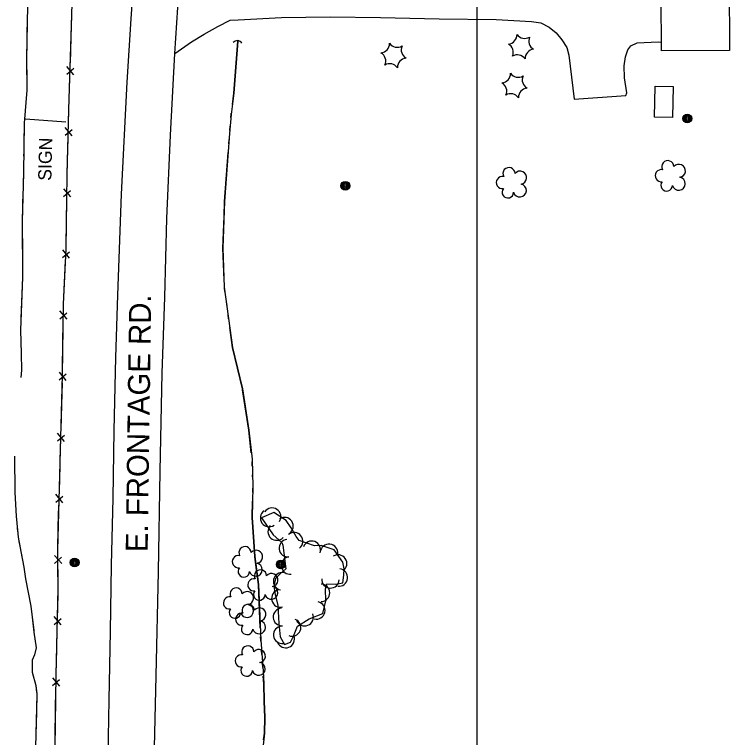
# Model space of a CAD drawing. Extents: x 591954 to 597000, y 198576 to 213500.
# Drawn here: x 594289.4 to 594615, y 212566.3 to 212895.7 of the extents above; entities that cross this region are included whole.
import ezdxf

# ---------------------------------------------------------------- set-up
doc = ezdxf.new("R2010")
doc.units = 0
for name, color, linetype in [('1', 7, 'Continuous'), ('Level 10', 7, 'Continuous'), ('Level 11', 7, 'Continuous'), ('Level 12', 7, 'Continuous'), ('Level 14', 7, 'Continuous'), ('Level 15', 7, 'Continuous'), ('Level 17', 7, 'Continuous'), ('Level 18', 7, 'Continuous'), ('Level 19', 7, 'Continuous')]:
    doc.layers.add(name, color=color, linetype=linetype)

msp = doc.modelspace()

# ---------------------------------------------------------------- linework, layer by layer
at = {"layer": 'Level 10'}
msp.add_line((594500, 212000), (594500, 213500), dxfattribs=at)
at = {"layer": 'Level 11'}
for points in [[(594378.64, 213190.65), (594374.11, 213157.53), (594365.53, 213096.55), (594360.02, 213058.2), (594354.62, 213017.52), (594350.96, 212986.23), (594346.53, 212946.13), (594344.24, 212920.46), (594342.36, 212893.74), (594340.54, 212864.81), (594338.04, 212813.91), (594336.24, 212767.88), (594335.35, 212739.38), (594334.66, 212706.17), (594334.2, 212675.32), (594333.43, 212644.85), (594332.94, 212614.64), (594332.35, 212583.55), (594331.7, 212549.5)], [(594362.43, 212877.97), (594365.66, 212927.01)], [(594347.47, 212273.72), (594348.79, 212331.61), (594349.43, 212369.54), (594350.01, 212402.75), (594350.83, 212446.78), (594351.56, 212483.63), (594352.14, 212522.81), (594353.03, 212555.28), (594353.92, 212594.47), (594354.97, 212641.76), (594355.79, 212687.74), (594356.7, 212732.31), (594357.86, 212766.93), (594358.83, 212802.79), (594360.44, 212840.73), (594362.43, 212877.97)]]:
    msp.add_lwpolyline(points, dxfattribs=at)
at = {"layer": 'Level 12'}
for points in [[(594572.64, 212903.8), (594572.35, 212955.27), (594605.83, 212955.46), (594606.09, 212910.35), (594614.81, 212910.4), (594614.99, 212879.34), (594584.06, 212879.17), (594583.91, 212903.86), (594572.64, 212903.8)], [(594580.83, 212848.87), (594581.13, 212863.02), (594589.33, 212862.85), (594589.04, 212848.7), (594580.83, 212848.87)]]:
    msp.add_lwpolyline(points, dxfattribs=at)
at = {"layer": 'Level 14'}
msp.add_lwpolyline([(594312.82, 212846.6), (594294.38, 212847.99)], dxfattribs=at)
for centre, radius in [((594595.74, 212848.33), 2.02), ((594595.74, 212848.34), 1.52), ((594595.75, 212848.3), 1.01), ((594595.75, 212848.31), 0.502), ((594440.06, 212817.67), 2.02), ((594440.05, 212817.68), 1.52), ((594440.06, 212817.65), 1.01), ((594440.06, 212817.66), 0.502), ((594316.77, 212646.07), 2.02), ((594316.77, 212646.08), 1.52), ((594316.77, 212646.04), 1.01), ((594316.78, 212646.05), 0.502), ((594410.68, 212645.17), 2.02), ((594410.67, 212645.18), 1.52), ((594410.68, 212645.14), 1.01), ((594410.68, 212645.15), 0.502)]:
    msp.add_circle(centre, radius, dxfattribs=at)
at = {"layer": 'Level 15'}
for p, q in [((594316.42, 212868.26), (594313.29, 212872.07)), ((594313.18, 212868.52), (594316.43, 212871.22)), ((594312.4, 212840.67), (594315.64, 212843.38)), ((594315.63, 212840.41), (594312.49, 212844.21)), ((594311.76, 212812.8), (594314.97, 212815.54)), ((594314.99, 212812.58), (594311.81, 212816.34)), ((594311.19, 212784.99), (594314.49, 212787.63)), ((594314.41, 212784.67), (594311.36, 212788.54)), ((594310.08, 212757.11), (594313.28, 212759.86)), ((594313.32, 212756.9), (594310.12, 212760.65)), ((594309.74, 212729.27), (594312.97, 212731.98)), ((594312.98, 212729.02), (594309.82, 212732.81)), ((594308.95, 212701.42), (594312.2, 212704.13)), ((594312.19, 212701.16), (594309.05, 212704.97)), ((594311.41, 212673.31), (594308.28, 212677.12)), ((594308.18, 212673.57), (594311.43, 212676.28)), ((594310.91, 212645.54), (594307.61, 212649.2)), ((594307.67, 212645.66), (594310.79, 212648.5)), ((594310.65, 212617.61), (594307.51, 212621.41)), ((594307.42, 212617.87), (594310.66, 212620.58)), ((594306.75, 212589.99), (594309.96, 212592.75)), ((594309.99, 212589.79), (594306.79, 212593.54))]:
    msp.add_line(p, q, dxfattribs=at)
for points in [[(594302.39, 212272.3), (594303.24, 212301.43), (594303.19, 212340.48), (594304.85, 212393.01), (594305.86, 212447.16), (594306.5, 212496.84), (594307.77, 212550.63), (594308.31, 212594.87), (594309.35, 212634.29), (594309.07, 212651.7), (594311.29, 212731.33), (594311.66, 212763.7), (594312.88, 212788.91), (594313.41, 212822.59), (594314.21, 212852.48), (594315.33, 212890.72), (594316.34, 212920.98), (594318.25, 212945.11), (594321.64, 212984.27), (594321.91, 212985), (594325.95, 213029.25), (594330.27, 213073.36), (594335.22, 213132.11), (594339.68, 213184.24)], [(594315.17, 212885.04), (594315.33, 212890.72), (594315.48, 212894.99)], [(594314.84, 212873.73), (594315.17, 212885.04)], [(594314.35, 212857.19), (594314.64, 212867.15)], [(594314.04, 212845.88), (594314.21, 212852.48), (594314.35, 212857.19)], [(594313.59, 212829.34), (594313.86, 212839.3)], [(594313.34, 212818.02), (594313.41, 212822.59), (594313.59, 212829.34)], [(594313.08, 212801.49), (594313.23, 212811.44)], [(594312.9, 212790.17), (594313.08, 212801.49)], [(594312.14, 212773.65), (594312.62, 212783.59)], [(594311.64, 212762.34), (594311.66, 212763.7), (594312.14, 212773.65)], [(594311.45, 212745.8), (594311.57, 212755.76)], [(594311.33, 212734.48), (594311.45, 212745.8)], [(594310.92, 212717.95), (594311.19, 212727.9)], [(594310.6, 212706.63), (594310.92, 212717.95)], [(594310.14, 212690.1), (594310.42, 212700.05)], [(594309.82, 212678.78), (594310.14, 212690.1)], [(594309.36, 212662.25), (594309.64, 212672.2)], [(594309.08, 212650.93), (594309.07, 212651.7), (594309.36, 212662.25)], [(594309.35, 212634.4), (594309.19, 212644.35)], [(594309.06, 212623.08), (594309.35, 212634.29), (594309.35, 212634.4)], [(594308.62, 212606.54), (594308.88, 212616.5)], [(594308.32, 212595.23), (594308.62, 212606.54)], [(594308.11, 212578.69), (594308.23, 212588.65)], [(594307.98, 212567.37), (594308.11, 212578.69)]]:
    msp.add_lwpolyline(points, dxfattribs=at)
msp.add_arc((594390.89, 212881.28), 2.5, 33.1794, 139.419, dxfattribs=at)
at = {"layer": 'Level 17'}
msp.add_lwpolyline([(594362.43, 212877.97), (594369.99, 212883.26), (594375.84, 212886.72), (594382, 212890.23), (594387.63, 212893.08), (594391.31, 212893.29), (594410.96, 212894.33), (594433.19, 212894.68), (594456.01, 212894.3), (594482.78, 212893.76), (594508.65, 212893.4), (594524.77, 212892.49), (594529.07, 212891.86), (594532.84, 212889.91), (594536.01, 212887.29), (594538.7, 212884.15), (594540.87, 212880.64), (594541.88, 212877.12), (594544.24, 212857.14), (594567.78, 212858.77), (594568.18, 212859.98), (594567.19, 212866.82), (594566.99, 212872.34), (594567.54, 212876.48), (594568.74, 212879.58), (594570.05, 212881.41), (594572.99, 212882.84), (594582.5, 212883.24), (594584.03, 212883.12)], dxfattribs=at)
at = {"layer": 'Level 18'}
msp.add_lwpolyline([(594431.07, 212634.08), (594431.56, 212636.4), (594435.73, 212636.19), (594438.9, 212636.77), (594439.31, 212640.28), (594439.49, 212643.18), (594438.86, 212646.21), (594434.99, 212651.85), (594429.11, 212653.74), (594426, 212653.61), (594419.09, 212656.13), (594417.66, 212657.93), (594415.35, 212661.89), (594413.13, 212665.18), (594407.53, 212668.86), (594401.92, 212666.35), (594407.26, 212658.74), (594411.1, 212655.21), (594411.6, 212654.01), (594412.97, 212643.15), (594410.26, 212640.82), (594408.21, 212638.79), (594407.5, 212635.06), (594408.02, 212631.5), (594409.28, 212626.55), (594409.79, 212618.3), (594410.41, 212612.22), (594412.36, 212608.74), (594415.09, 212609.8), (594416.45, 212612.52), (594418.28, 212617.07), (594423.56, 212620.43), (594429.79, 212622.89), (594431.11, 212628.55), (594431.07, 212634.08)], dxfattribs=at)
for centre, radius, start, end in [((594513.93, 212886.53), 4.3, 275.2113, 0.9762), ((594521.75, 212889.08), 4.3, 215.2113, 300.9762), ((594527.87, 212883.59), 4.3, 155.2113, 240.9762), ((594455.86, 212882.49), 4.3, 275.2113, 0.9762), ((594463.68, 212885.04), 4.3, 215.2113, 300.9762), ((594469.8, 212879.55), 4.3, 155.2113, 240.9762), ((594512.24, 212878.49), 4.3, 335.2113, 60.9762), ((594454.17, 212874.44), 4.3, 335.2113, 60.9762), ((594526.17, 212875.55), 4.3, 95.2113, 180.9762), ((594468.1, 212871.51), 4.3, 95.2113, 180.9762), ((594518.35, 212873), 4.3, 35.2113, 120.9762), ((594460.29, 212868.95), 4.3, 35.2113, 120.9762), ((594510.95, 212868.83), 4.3, 275.2113, 0.9762), ((594518.77, 212871.38), 4.3, 215.2113, 300.9762), ((594524.89, 212865.89), 4.3, 155.2113, 240.9762), ((594509.26, 212860.78), 4.3, 335.2113, 60.9762), ((594523.19, 212857.85), 4.3, 95.2113, 180.9762), ((594515.37, 212855.29), 4.3, 35.2113, 120.9762), ((594586.9, 212826.33), 2.78, 1.3946, 209.1675), ((594514.57, 212823.22), 2.78, 1.3946, 209.1675), ((594591.94, 212824.48), 2.97, 278.4237, 139.6575), ((594519.61, 212821.36), 2.97, 278.4237, 139.6575), ((594583.9, 212822.26), 2.78, 78.0716, 279.0826), ((594511.57, 212819.14), 2.78, 78.0716, 279.0826), ((594586.36, 212817.86), 2.61, 140.7797, 358.7123), ((594591.83, 212818.62), 2.97, 196.0745, 79.0477), ((594514.03, 212814.75), 2.61, 140.7797, 358.7123), ((594519.5, 212815.51), 2.97, 196.0745, 79.0477), ((594394.35, 212650.52), 2.78, 1.3946, 209.1675), ((594399.39, 212648.66), 2.97, 278.4237, 139.6575), ((594391.35, 212646.44), 2.78, 78.0716, 279.0826), ((594399.28, 212642.81), 2.97, 196.0745, 79.0477), ((594393.81, 212642.04), 2.61, 140.7797, 358.7123), ((594401.4, 212639.95), 2.78, 1.3946, 209.1675), ((594406.44, 212638.1), 2.97, 278.4237, 139.6575), ((594398.4, 212635.88), 2.78, 78.0716, 279.0826), ((594390.3, 212631.71), 2.78, 1.3946, 209.1675), ((594406.33, 212632.24), 2.97, 196.0745, 79.0477), ((594395.34, 212629.86), 2.97, 278.4237, 139.6575), ((594400.86, 212631.48), 2.61, 140.7797, 358.7123), ((594387.3, 212627.64), 2.78, 78.0716, 279.0826), ((594389.76, 212623.24), 2.61, 140.7797, 358.7123), ((594395.23, 212624), 2.97, 196.0745, 79.0477), ((594395.86, 212624.28), 2.78, 1.3946, 209.1675), ((594400.9, 212622.42), 2.97, 278.4237, 139.6575), ((594392.86, 212620.2), 2.78, 78.0716, 279.0826), ((594400.79, 212616.57), 2.97, 196.0745, 79.0477), ((594395.32, 212615.8), 2.61, 140.7797, 358.7123), ((594395.65, 212605.33), 2.78, 1.3946, 209.1675), ((594400.7, 212603.47), 2.97, 278.4237, 139.6575), ((594392.65, 212601.25), 2.78, 78.0716, 279.0826), ((594395.12, 212596.86), 2.61, 140.7797, 358.7123), ((594400.59, 212597.62), 2.97, 196.0745, 79.0477)]:
    msp.add_arc(centre, radius, start, end, dxfattribs=at)
for centre, major_axis, ratio, start_param, end_param in [((594406.69, 212666.91), (3.63, 1.68), 0.999875, 5.266805, 8.40813), ((594405.34, 212666.34), (-3.67, 1.59), 0.999923, 5.734874, 8.876199), ((594412.32, 212662.63), (2.24, -3.32), 0.999943, 0.000134, 3.141459), ((594408.81, 212660.16), (-3.75, 1.4), 0.999948, 5.897871, 9.039196), ((594416.71, 212655.76), (1.08, -3.85), 0.999938, 0.399274, 3.5406), ((594413.88, 212652.62), (-3.82, 1.19), 0.999632, 5.140537, 8.281862), ((594424.77, 212651.83), (2.91, -2.74), 0.999976, 0.406823, 3.548148), ((594432.6, 212650.42), (3.48, 1.97), 0.999961, 5.456113, 8.597438), ((594414.89, 212644.69), (-3.82, 1.19), 0.999632, 5.140537, 8.281862), ((594436.75, 212645.59), (3.35, -2.18), 0.999934, 5.891383, 9.032708), ((594411.29, 212637.51), (2.98, 2.66), 0.999916, 0.655186, 3.796511), ((594437.08, 212639.21), (-3.45, -2.02), 0.999844, 0.92649, 4.067815), ((594433.28, 212638.41), (-2.43, -3.18), 0.999983, 5.312684, 8.454009), ((594428.99, 212632.27), (0.67, -3.94), 0.999938, 6.120499, 9.261824), ((594410.47, 212629.68), (-1.63, 3.65), 0.999934, 6.112094, 9.253419), ((594426.81, 212624.23), (0.96, -3.88), 0.999936, 5.811094, 8.952419), ((594411.17, 212621.22), (-0.25, 3.99), 0.999938, 0.000134, 3.141459), ((594421.52, 212621.18), (0.2, -3.99), 0.999989, 5.036996, 8.178321), ((594415.78, 212616.47), (3.31, -2.24), 0.999043, 4.923929, 8.065255), ((594411.37, 212613.12), (1.66, 3.64), 0.999916, 0.528047, 3.669373), ((594412.89, 212611.2), (-1.75, 3.59), 0.999853, 1.486518, 4.627844)]:
    msp.add_ellipse(centre, major_axis=major_axis, ratio=ratio, start_param=start_param, end_param=end_param, dxfattribs=at)
at = {"layer": 'Level 19'}
for points in [[(594303.78, 213185.82), (594302.3, 213158.09), (594301.88, 213119.83), (594302.07, 213103.98), (594302.19, 213095.82), (594301.11, 213082.47), (594300.39, 213048.03), (594298.08, 213018.14), (594298.08, 213000.95), (594296.71, 212958.7), (594296.87, 212942.35), (594295.72, 212926.11), (594295.29, 212899.88), (594294.83, 212875.06), (594295.08, 212861.18), (594293.81, 212846.21), (594293.45, 212823.59), (594292.91, 212801.46), (594293.03, 212775.97), (594292.15, 212751.94), (594292.46, 212741.34), (594292.64, 212733.69), (594292.32, 212730.38)], [(594295.2, 212895.07), (594294.83, 212875.06), (594294.99, 212866.07)], [(594391.07, 212883.6), (594389.34, 212859.84), (594388.03, 212850.21), (594387.31, 212841.45), (594385.05, 212810.45), (594384.33, 212789.31), (594384.91, 212771.42), (594388.72, 212743.95), (594393.15, 212725.17), (594396.11, 212706.27), (594397.55, 212693.13), (594397.96, 212680.63), (594397.68, 212666.62), (594398.77, 212648.75), (594400.58, 212635.99), (594401.5, 212610.7), (594402.59, 212596.53), (594402.86, 212590.77), (594403.16, 212582.92), (594403.42, 212575.43), (594403.21, 212568.37), (594401.65, 212554.75)], [(594388.64, 212854.71), (594389.34, 212859.84), (594391.07, 212883.6)], [(594294.99, 212866.07), (594295.08, 212861.18), (594293.81, 212846.21), (594293.67, 212837.13)], [(594387.91, 212848.76), (594388.03, 212850.21), (594388.1, 212850.75)], [(594387.42, 212842.78), (594387.58, 212844.77)], [(594386.97, 212836.8), (594387.11, 212838.79)], [(594293.61, 212833.13), (594293.57, 212831.13)], [(594384.83, 212803.87), (594385.05, 212810.45), (594386.68, 212832.81)], [(594293.51, 212827.13), (594293.48, 212825.13)], [(594293.39, 212821.13), (594293.34, 212819.13)], [(594293.25, 212815.13), (594292.91, 212801.46), (594292.98, 212786.14)], [(594384.8, 212774.89), (594384.33, 212789.31), (594384.83, 212803.87)], [(594292.98, 212786.14), (594293.03, 212775.97), (594292.34, 212757.15)], [(594385.26, 212768.91), (594384.98, 212770.9)], [(594385.81, 212764.95), (594386.08, 212762.97)], [(594386.91, 212757.03), (594386.63, 212759.01)], [(594292.2, 212753.15), (594292.15, 212751.94), (594292.17, 212751.15)], [(594393.23, 212724.67), (594393.15, 212725.17), (594388.72, 212743.95), (594387.46, 212753.07)], [(594292.29, 212747.15), (594292.35, 212745.15)], [(594292.46, 212741.16), (594292.51, 212739.16)], [(594292.6, 212735.16), (594292.64, 212733.69), (594292.32, 212730.38)], [(594397.24, 212695.96), (594396.11, 212706.27), (594393.23, 212724.67)], [(594289.39, 212694.56), (594289.53, 212677.9), (594290.2, 212667.24), (594291.05, 212657.55), (594292.26, 212651.08), (594293.7, 212643.94), (594294.48, 212638.56), (594296.78, 212626.19), (594297.46, 212621.19), (594298.25, 212614.36), (594299.24, 212607.21), (594298.52, 212603.96), (594297.48, 212601.52), (594297.43, 212596.05), (594299.18, 212589.96), (594299.53, 212586.34), (594299.35, 212578.02), (594298.9, 212562.23)], [(594289.39, 212694.56), (594289.53, 212677.9), (594290.2, 212667.24), (594290.34, 212665.58)], [(594397.65, 212689.98), (594397.58, 212691.98)], [(594397.85, 212683.98), (594397.78, 212685.98)], [(594397.91, 212677.98), (594397.95, 212679.98)], [(594399.29, 212645.06), (594398.77, 212648.75), (594397.68, 212666.62), (594397.83, 212673.98)], [(594290.69, 212661.6), (594290.87, 212659.61)], [(594291.41, 212655.65), (594291.78, 212653.68)], [(594292.53, 212649.76), (594292.93, 212647.8)], [(594401.3, 212616.16), (594400.58, 212635.99), (594399.29, 212645.06)], [(594293.71, 212643.87), (594294.48, 212638.56), (594296.78, 212626.19), (594297.46, 212621.19), (594298.15, 212615.23)], [(594298.15, 212615.23), (594298.25, 212614.36), (594299.24, 212607.21), (594298.52, 212603.96), (594297.48, 212601.52), (594297.43, 212596.05), (594299.18, 212589.96), (594299.48, 212586.85)], [(594401.54, 212610.17), (594401.5, 212610.7), (594401.45, 212612.16)], [(594402, 212604.18), (594401.85, 212606.18)], [(594402.46, 212598.2), (594402.31, 212600.19)], [(594402.85, 212565.24), (594403.21, 212568.37), (594403.42, 212575.43), (594403.16, 212582.92), (594402.86, 212590.77), (594402.7, 212594.21)], [(594299.45, 212582.86), (594299.41, 212580.86)], [(594299.32, 212576.86), (594299.26, 212574.86)], [(594299.15, 212570.86), (594299.09, 212568.86)]]:
    msp.add_lwpolyline(points, dxfattribs=at)

# ---------------------------------------------------------------- texts
at = {"layer": '1'}
msp.add_text('E. FRONTAGE RD.', height=10, rotation=89.217, dxfattribs=at).set_placement((594350.04, 212650.75))
at = {"layer": 'Level 14'}
msp.add_text('SIGN', height=6, rotation=88.713, dxfattribs=at).set_placement((594306.17, 212819.91))

doc.saveas('drawing.dxf')
